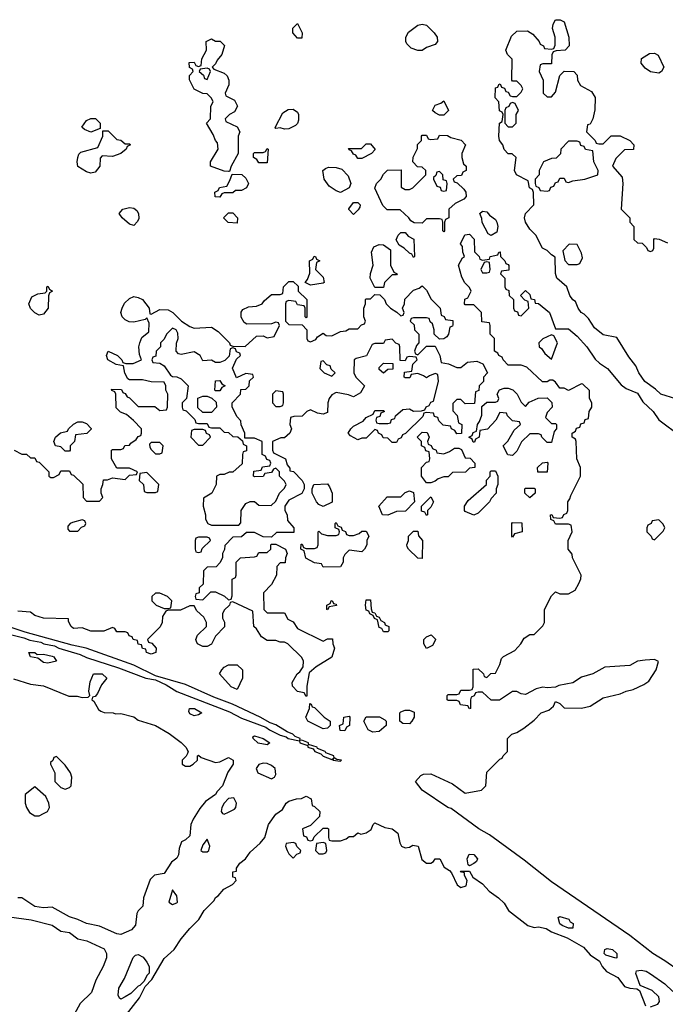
# Model space of a CAD drawing. Header units: inches. Extents: x 2769379 to 2883802, y 684208 to 828654.
# Tile 276 of 298: x 2842939 to 2845939, y 804954 to 809531. Entities that reach past the tile are written whole.
import ezdxf

# ---------------------------------------------------------------- set-up
doc = ezdxf.new("R2010")
doc.units = ezdxf.units.IN
doc.header["$MEASUREMENT"] = 0
doc.layers.add('C8840', color=7, linetype='Continuous')

msp = doc.modelspace()

# ---------------------------------------------------------------- linework, layer by layer
at = {"layer": 'C8840', "color": 2}
for points, elevation in [([(2844230, 809446), (2844208, 809470), (2844208.4, 809491.6), (2844230, 809514), (2844252, 809470), (2844250, 809446)], 2), ([(2844790, 809388), (2844759, 809399), (2844739, 809419), (2844734, 809430), (2844734, 809450), (2844746, 809474), (2844790, 809506), (2844810, 809511.3), (2844830, 809506), (2844866, 809470), (2844878.8, 809450), (2844881, 809430), (2844870, 809415.3), (2844830, 809402), (2844810, 809388)], 2), ([(2843910, 808826), (2843890, 808828), (2843826, 808850), (2843826, 808870), (2843862, 808930), (2843859, 808959), (2843849.1, 808969.1), (2843838, 808998), (2843808, 809050), (2843826, 809070), (2843828, 809130), (2843838, 809150), (2843830, 809166), (2843810, 809186), (2843790, 809188), (2843750, 809208), (2843728.4, 809251.6), (2843728.4, 809271.6), (2843746, 809290), (2843742, 809302), (2843728.4, 809308.4), (2843727.3, 809332.7), (2843750, 809334), (2843758, 809318), (2843770, 809314), (2843782, 809318), (2843786, 809350), (2843808, 809390), (2843806, 809430), (2843830, 809442), (2843850, 809432), (2843871.6, 809431.6), (2843891.3, 809411.3), (2843878, 809370), (2843856.9, 809343.1), (2843850, 809326), (2843834, 809310), (2843842, 809302), (2843890, 809282.8), (2843902.8, 809270), (2843911, 809250), (2843911.3, 809228.7), (2843894, 809190), (2843898, 809178), (2843936.9, 809156.9), (2843952, 809130), (2843936.9, 809103.1), (2843914, 809090), (2843894, 809070), (2843898, 809058), (2843950, 809034), (2843962, 809010), (2843954, 808990), (2843954, 808910), (2843922, 808850), (2843914, 808826)], 2), ([(2845910, 809282), (2845870, 809289), (2845846.3, 809306.3), (2845828, 809330), (2845829.2, 809350.8), (2845866, 809374), (2845890, 809376), (2845906.4, 809366.4), (2845932, 809310), (2845922, 809290)], 2), ([(2843810, 809306), (2843778, 809302), (2843774, 809290), (2843792.7, 809272.7), (2843798, 809258), (2843810, 809254), (2843826, 809290), (2843822, 809302)], 2), ([(2844890, 809088), (2844870, 809098), (2844858, 809110), (2844870, 809134), (2844896.4, 809143.6), (2844910, 809154), (2844932, 809110), (2844910, 809088)], 2), ([(2845230, 809146), (2845218, 809142), (2845212.7, 809127.3), (2845198, 809122), (2845194, 809110), (2845194, 809050), (2845210, 809034), (2845230, 809034), (2845246, 809050), (2845246, 809090), (2845258, 809110), (2845242, 809142)], 2), ([(2844170, 809022), (2844150, 809028), (2844130, 809026), (2844126, 809030), (2844161.5, 809098.5), (2844186.3, 809113.7), (2844210, 809116), (2844230, 809102), (2844234.8, 809090), (2844235.3, 809064.7), (2844231, 809049), (2844221, 809039), (2844190, 809024)], 2), ([(2843270, 809008.7), (2843240.2, 809020.2), (2843228.4, 809031.6), (2843250, 809062), (2843270, 809072), (2843291.6, 809071.6), (2843314, 809050), (2843314, 809026)], 2), ([(2843430, 808954), (2843450, 808954), (2843454, 808950), (2843438, 808942), (2843434, 808930), (2843410, 808908.7), (2843370, 808895.3), (2843322, 808898), (2843312.7, 808887.3), (2843311.3, 808850), (2843290, 808822), (2843270, 808817.2), (2843250, 808823.7), (2843210, 808849.3), (2843206, 808870), (2843209.3, 808890.7), (2843214, 808906), (2843224, 808916), (2843302, 808938), (2843326, 808990), (2843326, 809014), (2843350, 809014), (2843390, 808974), (2843410, 808972)], 2), ([(2844910, 808546), (2844906, 808550), (2844906, 808590), (2844902, 808602), (2844890, 808606), (2844830, 808606), (2844810, 808586), (2844772.7, 808587.3), (2844756.4, 808596.4), (2844748, 808610), (2844707.3, 808647.3), (2844647.3, 808647.3), (2844627.3, 808667.3), (2844588.9, 808748.9), (2844598, 808770), (2844618, 808790), (2844630, 808814), (2844648.4, 808831.6), (2844712.7, 808832.7), (2844712.7, 808752.7), (2844730, 808742), (2844750, 808742), (2844766, 808750), (2844826, 808810), (2844826, 808830), (2844810, 808846), (2844787.3, 808847.3), (2844766, 808870), (2844768.4, 808891.6), (2844787.3, 808932.7), (2844788.4, 808951.6), (2844806, 808970), (2844806, 808990), (2844810, 808994), (2844830, 808994), (2844838, 808978), (2844850, 808974), (2844882, 808978), (2844890, 808994), (2844927.3, 808992.7), (2844943.6, 808983.6), (2844990.9, 808970.9), (2845011.3, 808950), (2844994, 808910), (2844994, 808890), (2845002, 808862), (2845014, 808850), (2845014, 808830), (2844998, 808822), (2844992.7, 808807.3), (2844970, 808806), (2844954, 808790), (2844958, 808778), (2844972.7, 808772.7), (2845003.6, 808743.6), (2845012, 808730), (2845014, 808710), (2845003.6, 808696.4), (2844963.6, 808676.4), (2844934, 808650), (2844934, 808610), (2844918, 808602), (2844914, 808590), (2844914, 808550)], 2), ([(2845530, 808966), (2845490, 808966), (2845454, 808930), (2845452.7, 808907.3), (2845432.7, 808887.3), (2845410, 808886), (2845374, 808870), (2845354, 808830), (2845354, 808810), (2845334, 808790), (2845334, 808770), (2845338, 808758), (2845352, 808752), (2845358, 808738), (2845390, 808734), (2845402, 808738), (2845407.3, 808752.7), (2845422, 808758), (2845430, 808774), (2845442, 808778), (2845450, 808794), (2845470, 808794), (2845478, 808778), (2845490, 808774), (2845510, 808782), (2845566, 808790), (2845626, 808810), (2845628, 808830), (2845608, 808870), (2845602, 808922), (2845568.4, 808928.4), (2845562, 808942), (2845547.3, 808947.3), (2845542, 808962)], 2), ([(2844050, 808866), (2844042, 808882), (2844026, 808890), (2844026, 808910), (2844030, 808914), (2844070, 808914), (2844082, 808918), (2844090, 808932), (2844094, 808930), (2844090, 808866)], 2), ([(2844510, 808886), (2844502, 808902), (2844490, 808906), (2844482, 808922), (2844470, 808926), (2844467.3, 808932.7), (2844527.3, 808932.7), (2844550, 808954), (2844570, 808954), (2844591.6, 808928.4), (2844574, 808910), (2844530, 808886)], 2), ([(2844430, 808728), (2844410, 808735.3), (2844377.2, 808757.2), (2844354, 808790), (2844348.7, 808830), (2844360.2, 808839.8), (2844374.6, 808845.4), (2844410, 808844.7), (2844436, 808836), (2844465.4, 808805.4), (2844478, 808770), (2844471, 808749)], 2), ([(2844890, 808826), (2844878, 808822), (2844872.7, 808807.3), (2844862, 808798), (2844862, 808790), (2844878, 808758), (2844892.7, 808752.7), (2844898, 808738), (2844910, 808734), (2844922, 808738), (2844926, 808770), (2844922, 808782), (2844907.3, 808787.3), (2844906, 808810)], 2), ([(2843870, 808706), (2843847.3, 808707.3), (2843846, 808730), (2843862, 808738), (2843868.4, 808751.6), (2843902, 808758), (2843916.4, 808783.6), (2843926, 808814), (2843971.6, 808811.6), (2843990, 808794), (2844002, 808770), (2843994, 808750), (2843970, 808738), (2843942, 808738), (2843930, 808726), (2843890, 808726), (2843878, 808722)], 2), ([(2844490, 808626), (2844468.4, 808648.4), (2844468.4, 808651.6), (2844490, 808682), (2844510, 808682), (2844522, 808670), (2844519.6, 808660.4), (2844512.7, 808647.3)], 2), ([(2843470, 808575.3), (2843450, 808581.2), (2843415.3, 808610), (2843402, 808630), (2843418, 808650), (2843450, 808658.8), (2843470, 808656), (2843484, 808644), (2843490.8, 808630), (2843493.4, 808606.6), (2843487.1, 808592.9)], 2), ([(2845130, 808528), (2845116.4, 808536.4), (2845088.4, 808588.4), (2845087.3, 808607.3), (2845078, 808630), (2845090, 808642), (2845110, 808638), (2845122, 808622), (2845150, 808602), (2845156, 808590), (2845161, 808570), (2845156, 808544)], 2), ([(2843950, 808586), (2843908.4, 808588.4), (2843886, 808610), (2843910, 808634), (2843930, 808634), (2843952, 808610)], 2), ([(2844770, 808426), (2844762, 808442), (2844750, 808446), (2844726, 808470), (2844703.1, 808483.1), (2844688.4, 808508.4), (2844698, 808530), (2844710, 808542), (2844730, 808542), (2844744.7, 808524.7), (2844771.3, 808511.3), (2844774, 808430)], 2), ([(2844590, 808286), (2844568.7, 808330), (2844568.9, 808351.1), (2844582, 808390), (2844574, 808450), (2844585.2, 808474.8), (2844610, 808486), (2844630, 808484.7), (2844662, 808462), (2844662, 808390), (2844678, 808358), (2844694, 808350), (2844690, 808346), (2844670, 808346), (2844634, 808310), (2844630, 808286)], 2), ([(2845492.7, 808487.3), (2845463.6, 808456.4), (2845472.7, 808412.7), (2845490, 808394), (2845530, 808394), (2845542, 808398), (2845555.3, 808424.7), (2845550, 808446), (2845530, 808486)], 2), ([(2844290, 808298), (2844266, 808310), (2844276.4, 808323.6), (2844287.3, 808352.7), (2844286, 808410), (2844302, 808418), (2844308.4, 808431.6), (2844314, 808430), (2844318, 808418), (2844334, 808410), (2844318, 808402), (2844314, 808370), (2844350, 808334), (2844354, 808310), (2844350, 808306)], 2), ([(2845110, 808406), (2845098, 808402), (2845082, 808370), (2845090, 808354), (2845110, 808354), (2845122, 808358), (2845126, 808370), (2845122, 808402)], 2), ([(2843030, 808158), (2843010, 808168), (2842989.2, 808189.2), (2842982, 808210), (2842996.4, 808243.6), (2843023.1, 808256.9), (2843058, 808262), (2843066, 808270), (2843066, 808290), (2843070, 808292), (2843078, 808278), (2843092, 808270), (2843078, 808262), (2843072.7, 808247.3), (2843071.3, 808190), (2843050, 808162)], 2), ([(2843650, 808098), (2843622, 808070), (2843610, 808046), (2843594, 808030), (2843594, 808010), (2843574, 807990), (2843572.7, 807967.3), (2843558, 807962), (2843554, 807950), (2843558, 807938), (2843590, 807934), (2843610, 807922), (2843639.6, 807879.6), (2843650, 807872), (2843670, 807871.3), (2843690, 807862), (2843722, 807830), (2843714, 807770), (2843694, 807750), (2843694, 807730), (2843698, 807718), (2843712.7, 807712.7), (2843752.7, 807672.7), (2843758, 807658), (2843770, 807654), (2843810, 807654), (2843818, 807638), (2843830, 807634), (2843870, 807634), (2843890, 807614), (2843910, 807612), (2843930, 807594), (2843952.7, 807592.7), (2843974, 807574), (2843978, 807558), (2843994, 807550), (2843992.7, 807527.3), (2843978, 807522), (2843974, 807510), (2843972.7, 807467.3), (2843930, 807428), (2843912.7, 807427.3), (2843890, 807418), (2843870, 807418), (2843854, 807410), (2843852, 807370), (2843832, 807330), (2843792.7, 807307.3), (2843792, 807270), (2843802, 807230), (2843802, 807210), (2843814, 807190), (2843830, 807182), (2843950, 807182), (2843958, 807182), (2843967.3, 807192.7), (2843969, 807250), (2843990, 807282), (2844010, 807292), (2844030, 807292), (2844050, 807274), (2844107.3, 807272.7), (2844130, 807294), (2844146, 807330), (2844170, 807354), (2844178, 807370), (2844170, 807386), (2844146, 807410), (2844146, 807430), (2844130, 807446), (2844118, 807442), (2844110, 807426), (2844078, 807422), (2844070, 807408), (2844030, 807406), (2844026, 807410), (2844027.3, 807432.7), (2844062, 807438), (2844067.3, 807452.7), (2844102, 807458), (2844106, 807470), (2844102, 807482), (2844087.3, 807487.3), (2844082, 807502), (2844066, 807510), (2844066, 807570), (2844030, 807586), (2843986, 807586), (2843986, 807610), (2843968.4, 807648.4), (2843967.3, 807667.3), (2843950, 807686), (2843926, 807730), (2843926, 807750), (2843966, 807790), (2843967.3, 807812.7), (2843990, 807814), (2844006, 807830), (2844007.3, 807852.7), (2844026, 807870), (2844022, 807882), (2843990, 807886), (2843947.3, 807867.3), (2843928, 807912), (2843947.3, 807952.7), (2843966, 807970), (2843962, 807982), (2843947.3, 807987.3), (2843942, 808002), (2843930, 808006), (2843918, 808002), (2843912.7, 807967.3), (2843892.7, 807947.3), (2843870, 807938), (2843850, 807938), (2843830, 807948), (2843790, 807946), (2843778, 807970), (2843750, 807988), (2843690, 807975.3), (2843678, 807978), (2843666, 807990), (2843667.3, 808027.3), (2843675.3, 808050), (2843674.6, 808074.6), (2843666, 808090)], 2), ([(2845410, 808066), (2845370, 808048), (2845352, 808030), (2845354, 808010), (2845363.6, 808003.6), (2845379.6, 807979.6), (2845410, 807954), (2845438, 808030), (2845422, 808062)], 2), ([(2844350, 807946), (2844338, 807942), (2844334, 807910), (2844354, 807890), (2844390, 807874), (2844406, 807890), (2844387.3, 807907.3), (2844382, 807922), (2844367.3, 807927.3)], 2), ([(2844630, 807888), (2844610, 807906), (2844610, 807914), (2844630, 807934), (2844672.7, 807932.7), (2844672.7, 807907.3), (2844650, 807906)], 2), ([(2843850, 807806), (2843846, 807810), (2843850, 807852), (2843870, 807854), (2843878, 807838), (2843894, 807830), (2843878, 807822), (2843870, 807806)], 2), ([(2845290, 807734), (2845307.3, 807752.7), (2845348.4, 807771.6), (2845390, 807774), (2845411.6, 807751.6), (2845414, 807730), (2845390, 807706), (2845382, 807682), (2845410, 807654), (2845430, 807654), (2845434, 807650), (2845434, 807630), (2845423.6, 807616.4), (2845410, 807566), (2845390, 807566), (2845366, 807590), (2845362, 807602), (2845350, 807606), (2845310, 807606), (2845271.6, 807568.4), (2845250, 807526), (2845230, 807506), (2845208, 807508), (2845186, 807550), (2845208.4, 807571.6), (2845236.4, 807623.6), (2845266, 807650), (2845262, 807662), (2845230, 807666), (2845206, 807690), (2845202, 807702), (2845170, 807706), (2845152, 807670), (2845112.7, 807627.3), (2845078, 807622), (2845074, 807590), (2845058, 807582), (2845052.7, 807567.3), (2845047.3, 807567.3), (2845042, 807582), (2845026, 807590), (2845042, 807598), (2845047.3, 807612.7), (2845062, 807618), (2845066, 807650), (2845076.4, 807663.6), (2845087.3, 807692.7), (2845087.3, 807732.7), (2845110, 807754), (2845150, 807754), (2845162, 807758), (2845166, 807770), (2845158, 807790), (2845168.9, 807811.1), (2845190, 807818), (2845210, 807818), (2845231.1, 807811.1), (2845251.1, 807791.1), (2845270, 807754)], 2), ([(2843790, 807706), (2843767.3, 807727.3), (2843767.3, 807772.7), (2843790, 807782), (2843810, 807782), (2843832.7, 807772.7), (2843852.7, 807752.7), (2843854, 807730), (2843830, 807706)], 2), ([(2844130, 807806), (2844114, 807790), (2844114, 807750), (2844130, 807734), (2844150, 807734), (2844162, 807738), (2844166, 807750), (2844166, 807790), (2844162, 807802)], 2), ([(2843150, 807526), (2843130, 807546), (2843106, 807550), (2843098, 807570), (2843106, 807590), (2843128.4, 807611.6), (2843162, 807618), (2843166, 807630), (2843188.9, 807651.1), (2843210, 807662), (2843230, 807662), (2843250, 807654), (2843271.6, 807631.6), (2843271.6, 807628.4), (2843251.6, 807608.4), (2843198, 807602), (2843194, 807570), (2843174, 807550), (2843174, 807530), (2843170, 807526)], 2), ([(2843790, 807626), (2843750, 807626), (2843738, 807622), (2843734, 807590), (2843770, 807554), (2843790, 807554), (2843826, 807590), (2843822, 807602), (2843808, 807608), (2843802, 807622)], 2), ([(2844910, 807514), (2844936.4, 807523.6), (2844960.4, 807539.6), (2844979.6, 807539.6), (2844992.7, 807532.7), (2845010, 807494), (2845032.7, 807492.7), (2845054, 807470), (2845054, 807450), (2845030, 807446), (2845011.6, 807428.4), (2844950, 807426), (2844930, 807406), (2844910, 807406), (2844883.6, 807396.4), (2844870, 807386), (2844850, 807378), (2844830, 807378), (2844806, 807410), (2844806, 807450), (2844830, 807474), (2844842, 807478), (2844846, 807490), (2844842, 807522), (2844827.3, 807527.3), (2844822, 807542), (2844806, 807550), (2844806, 807570), (2844786, 807590), (2844810, 807614), (2844832.7, 807612.7), (2844842, 807590), (2844834, 807570), (2844838, 807558), (2844852, 807552), (2844858, 807538), (2844874, 807530), (2844878, 807518)], 2), ([(2843590, 807566), (2843550, 807566), (2843542, 807558), (2843543.6, 807543.6), (2843550, 807534), (2843570, 807514), (2843590, 807514), (2843602, 807518), (2843606, 807550)], 2), ([(2845347.3, 807427.3), (2845346, 807450), (2845368.4, 807471.6), (2845390, 807474), (2845394, 807470), (2845390, 807428)], 2), ([(2843530, 807426), (2843498, 807422), (2843494, 807390), (2843514, 807370), (2843518, 807338), (2843530, 807334), (2843570, 807334), (2843582, 807338), (2843586, 807370)], 2), ([(2845050, 807228), (2845010, 807246), (2845006, 807250), (2845006, 807270), (2845023.1, 807296.9), (2845108, 807370), (2845108.4, 807391.6), (2845126, 807410), (2845126, 807430), (2845130, 807434), (2845150, 807434), (2845162, 807410), (2845162, 807370), (2845154, 807350), (2845154, 807330), (2845130, 807306), (2845122, 807290), (2845070, 807238)], 2), ([(2844350, 807268), (2844330, 807278), (2844318, 807290), (2844298, 807330), (2844298, 807350), (2844306, 807370), (2844370, 807374), (2844379.6, 807359.6), (2844392, 807330), (2844391.6, 807288.4)], 2), ([(2844650, 807228), (2844626, 807230), (2844608, 807270), (2844647.3, 807312.7), (2844710, 807314), (2844730, 807334), (2844750, 807342), (2844770, 807334), (2844774, 807290), (2844732.7, 807247.3), (2844690, 807246)], 2), ([(2844830, 807226), (2844822, 807242), (2844807.3, 807247.3), (2844806, 807270), (2844850, 807314), (2844862, 807290), (2844850, 807266), (2844834, 807250), (2844834, 807230)], 2), ([(2845310, 807308), (2845286, 807330), (2845286, 807350), (2845290, 807354), (2845330, 807354), (2845334, 807350), (2845334, 807330)], 2), ([(2843230, 807206), (2843185.4, 807194.6), (2843174, 807190), (2843163.6, 807176.4), (2843163.6, 807163.6), (2843170, 807154), (2843210, 807154), (2843227.3, 807172.7), (2843242, 807178), (2843246, 807190), (2843242, 807202)], 2), ([(2844470, 807134), (2844490, 807134), (2844516.4, 807143.6), (2844530, 807154), (2844550, 807154), (2844562, 807130), (2844552, 807110), (2844552, 807090), (2844542, 807070), (2844530, 807058), (2844470, 807066), (2844450, 807046), (2844442, 807030), (2844442, 807010), (2844430, 806988), (2844350, 806986), (2844342, 807002), (2844310, 807006), (2844268.7, 807028.7), (2844262, 807062), (2844246, 807070), (2844247.3, 807092.7), (2844252.7, 807092.7), (2844258, 807078), (2844270, 807074), (2844310, 807074), (2844322, 807078), (2844326, 807090), (2844326, 807150), (2844330, 807154), (2844342, 807142), (2844370, 807134), (2844410, 807134), (2844422, 807138), (2844426, 807150), (2844422, 807162), (2844406, 807170), (2844406, 807190), (2844410, 807194), (2844418, 807178), (2844432.7, 807172.7), (2844438, 807158), (2844452.7, 807152.7), (2844458, 807138)], 2), ([(2845230, 807126), (2845226, 807130), (2845226, 807190), (2845230, 807194), (2845272.7, 807192.7), (2845274, 807150), (2845238, 807142)], 2), ([(2845910, 807206), (2845878, 807202), (2845874, 807190), (2845858, 807182), (2845854, 807170), (2845854, 807150), (2845874, 807130), (2845878, 807118), (2845890, 807114), (2845930, 807154), (2845938, 807170), (2845930, 807186)], 2), ([(2843810, 807126), (2843770, 807126), (2843758, 807122), (2843754, 807110), (2843754, 807070), (2843758, 807058), (2843770, 807054), (2843782, 807058), (2843787.3, 807072.7), (2843826, 807110), (2843822, 807122)], 2), ([(2844810, 807026), (2844790, 807028), (2844746, 807070), (2844740.4, 807080.4), (2844738, 807090), (2844746, 807110), (2844746, 807130), (2844770, 807154), (2844790, 807154), (2844792.7, 807132.7), (2844811.1, 807111.1)], 2), ([(2843590, 806866), (2843570, 806866), (2843554, 806850), (2843554, 806830), (2843574, 806810), (2843610, 806794), (2843630, 806794), (2843642, 806798), (2843646, 806830), (2843626, 806850)], 2), ([(2844370, 806788), (2844366, 806790), (2844366, 806810), (2844382, 806818), (2844386, 806830), (2844391.6, 806831.6), (2844398, 806818), (2844410, 806814), (2844411.6, 806808.4), (2844378, 806802)], 2), ([(2844630, 806686), (2844622, 806702), (2844610, 806706), (2844602, 806742), (2844588, 806748), (2844582, 806762), (2844566, 806770), (2844562, 806782), (2844550, 806786), (2844546, 806810), (2844550, 806834), (2844570, 806834), (2844572.7, 806792.7), (2844578, 806778), (2844590, 806774), (2844598, 806758), (2844610, 806754), (2844618, 806738), (2844634, 806730), (2844638, 806718), (2844654, 806710), (2844654, 806690), (2844650, 806686)], 2), ([(2844830, 806608.7), (2844818, 806630), (2844818, 806650), (2844830, 806662), (2844851.6, 806671.6), (2844871.6, 806651.6), (2844871.6, 806648.4), (2844856.9, 806623.1)], 2), ([(2843020.7, 806580.7), (2843050, 806581.6), (2843090, 806572.9), (2843097.3, 806570), (2843110, 806549.5), (2843070, 806539.6), (2843050, 806543.6), (2843023.7, 806563.7), (2842989.2, 806570), (2842982, 806590), (2843009.7, 806590.3)], 2), ([(2843950, 806418), (2843922, 806430), (2843868, 806490), (2843878, 806510), (2843890, 806522), (2843910, 806532), (2843950, 806532), (2843974, 806510), (2843974, 806470)], 2), ([(2844350, 806235.3), (2844278, 806270), (2844269, 806290), (2844286, 806330), (2844287.3, 806352.7), (2844294, 806350), (2844298, 806338), (2844310, 806334), (2844354, 806290), (2844382, 806270), (2844382, 806250), (2844370, 806238)], 2), ([(2843750, 806296), (2843730, 806305.2), (2843724.7, 806315.3), (2843728, 806330), (2843751, 806330), (2843786, 806310), (2843770, 806299.3)], 2), ([(2844750, 806258), (2844720.4, 806260.4), (2844706, 806270), (2844706, 806310), (2844710, 806314), (2844730, 806322), (2844750, 806322), (2844772.7, 806312.7), (2844772, 806290), (2844762, 806270)], 2), ([(2844450, 806226), (2844428, 806228), (2844426, 806250), (2844442, 806258), (2844446, 806290), (2844470, 806294), (2844474, 806290), (2844472, 806250), (2844458, 806242)], 2), ([(2844580.2, 806220.2), (2844558, 806230), (2844538, 806270), (2844548.9, 806291.1), (2844610.9, 806290.9), (2844636.9, 806276.9), (2844642, 806270), (2844642, 806250), (2844610, 806222)], 2), ([(2844090, 806161.2), (2844047.7, 806167.7), (2844024, 806190), (2844022, 806198), (2844030, 806202), (2844071, 806190), (2844101, 806170)], 2), ([(2843110, 806106), (2843098, 806102), (2843092.7, 806087.3), (2843082, 806078), (2843082, 806070), (2843102, 806030), (2843102, 805990), (2843130, 805962), (2843150, 805954), (2843170, 805962), (2843178, 805970), (2843182, 806010), (2843175.3, 806030), (2843150, 806066)], 2), ([(2844070, 806075.1), (2844050, 806069.2), (2844038, 806050), (2844046, 806030), (2844110, 806002), (2844124, 806010), (2844130, 806022), (2844126.6, 806050), (2844110, 806064.5), (2844090, 806073.3)], 6), ([(2843010, 805966), (2842964.7, 805930), (2842964.7, 805890), (2842971, 805870), (2842985.4, 805845.4), (2843010, 805831.3), (2843030, 805831.3), (2843050, 805842), (2843068.7, 805851.3), (2843078, 805870), (2843075.3, 805890), (2843060.2, 805920.2)], 2), ([(2843934.7, 805914.7), (2843910, 805911.2), (2843888.8, 805890), (2843879.3, 805870), (2843876, 805850), (2843881.4, 805841.4), (2843890, 805838.8), (2843910, 805848.4), (2843938, 805862), (2843944.5, 805870), (2843947.3, 805890)], 6), ([(2843810, 805722), (2843790, 805695.3), (2843781, 805670), (2843790, 805662.8), (2843810, 805664), (2843819, 805670), (2843822.7, 805690)], 6), ([(2844210, 805706), (2844178, 805702), (2844174, 805690), (2844182, 805670), (2844190, 805654), (2844210, 805634), (2844227.3, 805652.7), (2844242, 805658), (2844246, 805670), (2844227.3, 805687.3), (2844222, 805702)], 2), ([(2844350, 805706), (2844318, 805702), (2844314, 805670), (2844330, 805654), (2844350, 805654), (2844362, 805658), (2844366, 805670), (2844362, 805702)], 2), ([(2845030, 805598), (2845023.1, 805603.1), (2845019.3, 805630), (2845027.9, 805652.1), (2845050, 805650.3), (2845066.8, 805630), (2845062, 805618), (2845050, 805608.7)], 2), ([(2843650, 805486), (2843632, 805430), (2843650, 805418), (2843670, 805426.8), (2843673.2, 805430), (2843670, 805458)], 6), ([(2845488.9, 805308.9), (2845460.2, 805320.2), (2845449, 805329), (2845442, 805358), (2845450, 805362), (2845490.7, 805350), (2845497.3, 805337.3), (2845510.8, 805330), (2845510, 805309)], 2), ([(2845710, 805169), (2845662.7, 805182.7), (2845655.3, 805190), (2845658, 805210), (2845670, 805214), (2845694, 805210), (2845714.8, 805190), (2845714, 805170)], 2), ([(2843410, 804979), (2843402.7, 804982.7), (2843397.2, 804997.2), (2843400.5, 805030), (2843426.3, 805073.7), (2843467.3, 805172.7), (2843477.6, 805182.4), (2843490, 805185.3), (2843513.5, 805173.5), (2843530.3, 805150), (2843541.1, 805130), (2843540.7, 805099.3), (2843530, 805088.7), (2843518, 805062), (2843498, 805042), (2843490, 805039.5), (2843455.8, 805004.2), (2843430, 804989.3)], 2)]:
    msp.add_lwpolyline(points, close=True, dxfattribs=dict(at, elevation=elevation))
for points, elevation in [([(2845989.2, 807769.2), (2845919, 807790), (2845894.5, 807814.5), (2845844, 807850), (2845817.2, 807890), (2845802.7, 807922.7), (2845770, 807964), (2845713.6, 808053.6), (2845650, 808066), (2845610, 808099), (2845582.7, 808142.7), (2845563.2, 808163.2), (2845549.2, 808170), (2845535.3, 808190), (2845522, 808222), (2845510, 808228.7), (2845495.3, 808250), (2845482, 808290), (2845435.3, 808330), (2845429.2, 808350.8), (2845428, 808428), (2845410, 808438), (2845390, 808458), (2845368.9, 808468.9), (2845338, 808530), (2845310, 808558), (2845289.2, 808590), (2845285.2, 808610), (2845289.2, 808630), (2845328, 808670), (2845327.3, 808727.3), (2845322, 808742), (2845308, 808750), (2845302, 808782), (2845248, 808810), (2845238, 808830), (2845246, 808890), (2845227.3, 808907.3), (2845210, 808908), (2845190, 808928), (2845184, 808950), (2845169.3, 808970), (2845165.2, 808990), (2845168.9, 809051.1), (2845182, 809058), (2845186, 809090), (2845182, 809102), (2845168.4, 809108.4), (2845166, 809150), (2845148.4, 809168.4), (2845150, 809214), (2845162, 809218), (2845166, 809230), (2845172.7, 809232.7), (2845178, 809218), (2845192.7, 809212.7), (2845198, 809198), (2845210, 809194), (2845218, 809178), (2845230, 809174), (2845250, 809174), (2845270, 809194), (2845278, 809210), (2845270, 809226), (2845250, 809246), (2845230, 809246), (2845226, 809250), (2845227.3, 809347.3), (2845206, 809370), (2845198, 809390), (2845225.2, 809454.8), (2845250, 809478), (2845298.8, 809478.8), (2845323.6, 809463.6), (2845354, 809430), (2845358, 809418), (2845374, 809410), (2845378, 809398), (2845410, 809394), (2845422, 809398), (2845427.3, 809412.7), (2845428, 809450), (2845415.3, 809490), (2845418, 809510), (2845430, 809531.3), (2845451.1, 809531.1), (2845470, 809522), (2845491, 809450), (2845492, 809410), (2845474, 809390), (2845432.7, 809387.3), (2845418, 809382), (2845412.7, 809367.3), (2845410, 809326), (2845370, 809326), (2845358, 809322), (2845354, 809290), (2845372, 809250), (2845372, 809190), (2845390, 809172), (2845410, 809172), (2845430, 809194), (2845448.7, 809271.3), (2845470, 809292), (2845514, 809290), (2845530, 809274), (2845532, 809250), (2845545.4, 809225.4), (2845596.9, 809196.9), (2845614, 809170), (2845611.6, 809111.6), (2845602, 809070), (2845590, 809046), (2845578, 809042), (2845574, 809010), (2845614, 808970), (2845618, 808958), (2845630, 808954), (2845650, 808954), (2845688.4, 808991.6), (2845730, 808992), (2845774, 808970), (2845794, 808950), (2845791.6, 808928.4), (2845750, 808926), (2845710, 808886), (2845694, 808850), (2845739.6, 808799.6), (2845742, 808770), (2845734, 808650), (2845774, 808610), (2845774, 808590), (2845794, 808570), (2845794, 808510), (2845810, 808494), (2845832.7, 808492.7), (2845852.7, 808472.7), (2845858, 808458), (2845870, 808454), (2845882, 808458), (2845886, 808470), (2845886, 808510), (2845890, 808514), (2845911.6, 808511.6), (2845950, 808494)], 2), ([(2846070, 805062.9), (2845937, 805157), (2845882, 805190), (2845774.9, 805274.9), (2845410, 805524.2), (2845284, 805624), (2845122.4, 805742.4), (2845073.2, 805770), (2844944.2, 805864.2), (2844929.3, 805870), (2844810, 805949.5), (2844778, 805990), (2844802.7, 806017.3), (2844815.5, 806024.5), (2844850, 806025.5), (2844950, 805979.3), (2845010, 805936), (2845086, 805950), (2845106, 805970), (2845110, 806034), (2845170, 806094), (2845182, 806098), (2845186, 806110), (2845206, 806130), (2845206, 806190), (2845226, 806210), (2845250, 806218), (2845282, 806238), (2845330, 806276), (2845362, 806310), (2845398, 806322), (2845409.5, 806330.5), (2845420.4, 806339.6), (2845430, 806362), (2845450, 806352), (2845470, 806332), (2845550, 806330.8), (2845590, 806341), (2845650, 806379.1), (2845730, 806397.3), (2845758, 806410), (2845790, 806417.3), (2845839.6, 806440.4), (2845862.9, 806457.1), (2845897.2, 806510), (2845908, 806548), (2845890, 806557.2), (2845846, 806554), (2845810, 806549), (2845774, 806530), (2845658, 806522), (2845602, 806490), (2845550, 806475.3), (2845510, 806449.4), (2845444, 806436), (2845430, 806428.7), (2845390, 806425.2), (2845370, 806429), (2845339.8, 806420.2), (2845290, 806395.3), (2845270, 806398), (2845250, 806408.7), (2845230, 806408.7), (2845169, 806369), (2845130, 806368.7), (2845090, 806406), (2845070, 806406), (2845058, 806402), (2845052, 806388), (2845038, 806382), (2845034, 806370), (2845034, 806330), (2845030, 806328.7), (2845022, 806342), (2844987.3, 806347.3), (2844982, 806362), (2844970, 806366), (2844930, 806366), (2844926, 806370), (2844926, 806390), (2844930, 806394), (2844970, 806394), (2844982, 806398), (2844990, 806414), (2845030, 806414), (2845042, 806418), (2845046, 806430), (2845047.3, 806512.7), (2845070, 806514), (2845094, 806490), (2845098, 806478), (2845110, 806474), (2845128.4, 806491.6), (2845150, 806494), (2845170, 806534), (2845178, 806562), (2845188, 806572), (2845240.4, 806599.6), (2845268, 806630), (2845283.1, 806656.9), (2845310, 806674), (2845330, 806674), (2845370, 806714), (2845378, 806730), (2845378, 806790), (2845410, 806854), (2845430, 806872), (2845450, 806862), (2845490, 806862), (2845520.4, 806879.6), (2845538, 806910), (2845547.3, 806932.7), (2845548, 806950), (2845508, 807030), (2845507.3, 807047.3), (2845488, 807070), (2845488, 807110), (2845506, 807150), (2845502, 807182), (2845490, 807186), (2845430, 807186), (2845422, 807202), (2845407.3, 807207.3), (2845406, 807230), (2845411.6, 807231.6), (2845418, 807218), (2845450, 807214), (2845462, 807218), (2845468, 807232), (2845482, 807238), (2845486, 807250), (2845486, 807290), (2845496.4, 807303.6), (2845500.4, 807319.6), (2845546, 807410), (2845546, 807450), (2845528, 807490), (2845526, 807570), (2845522, 807582), (2845506, 807590), (2845506, 807610), (2845522, 807618), (2845527.3, 807632.7), (2845542, 807638), (2845547.3, 807652.7), (2845562, 807658), (2845567.3, 807672.7), (2845582, 807678), (2845586, 807710), (2845598, 807730), (2845598, 807750), (2845588, 807770), (2845587.3, 807807.3), (2845556.4, 807836.4), (2845550, 807838), (2845490, 807808), (2845470, 807818), (2845450, 807818), (2845430, 807846), (2845416.4, 807856.4), (2845403.6, 807856.4), (2845390, 807848), (2845368.4, 807848.4), (2845296.4, 807916.4), (2845270, 807926), (2845210, 807926), (2845186, 807950), (2845182, 807962), (2845166, 807970), (2845162, 807982), (2845146, 807990), (2845146, 808050), (2845126, 808070), (2845126, 808110), (2845122, 808122), (2845087.3, 808127.3), (2845086, 808170), (2845050, 808206), (2845010, 808206), (2845006, 808210), (2845007.3, 808232.7), (2845022, 808238), (2845038, 808270), (2845030, 808286), (2845008, 808308), (2844994.6, 808334.6), (2844978, 808390), (2844996.4, 808423.6), (2845006, 808430), (2844998, 808450), (2844996.4, 808476.4), (2844988, 808490), (2845008.4, 808531.6), (2845030, 808534), (2845051.6, 808511.6), (2845052.7, 808452.7), (2845074, 808430), (2845078, 808418), (2845090, 808414), (2845122, 808418), (2845126, 808430), (2845162, 808438), (2845166, 808450), (2845172.7, 808452.7), (2845174, 808430), (2845194, 808410), (2845198, 808398), (2845210, 808394), (2845212, 808388), (2845212.7, 808367.3), (2845178, 808362), (2845174, 808350), (2845194, 808330), (2845194, 808290), (2845198, 808278), (2845212.7, 808272.7), (2845214, 808250), (2845234, 808230), (2845234, 808190), (2845238, 808178), (2845252.7, 808172.7), (2845258, 808158), (2845270, 808154), (2845306, 808190), (2845302, 808222), (2845287.3, 808227.3), (2845266, 808250), (2845290, 808272), (2845310, 808254), (2845314, 808234), (2845332, 808230), (2845334, 808214), (2845350, 808212), (2845402, 808170), (2845430, 808094), (2845490, 808094.8), (2845530, 808061), (2845574.8, 808010), (2845613.4, 807953.4), (2845634, 807934), (2845671, 807910), (2845734.8, 807834.8), (2845757.3, 807817.3), (2845810, 807794.8), (2845834.6, 807754.6), (2845882.8, 807710), (2845910, 807671), (2846013.7, 807593.7)], 2), ([(2842914, 807530), (2842950, 807512), (2842971.6, 807511.6), (2842990, 807494), (2843010, 807494), (2843018, 807478), (2843030, 807474), (2843074, 807430), (2843074, 807410), (2843083.6, 807403.6), (2843096.4, 807403.6), (2843122, 807418), (2843130, 807434), (2843170, 807434), (2843178, 807418), (2843190, 807414), (2843232.7, 807372.7), (2843234, 807310), (2843250, 807294), (2843310, 807294), (2843326, 807310), (2843318, 807330), (2843318, 807350), (2843326, 807370), (2843328, 807392), (2843347.3, 807392.7), (2843370, 807402), (2843430, 807394), (2843450, 807414), (2843482, 807418), (2843486, 807430), (2843450, 807446), (2843390, 807446), (2843366, 807490), (2843366, 807530), (2843370, 807534), (2843410, 807534), (2843422, 807538), (2843427.3, 807552.7), (2843450, 807554), (2843456.4, 807563.6), (2843480.4, 807579.6), (2843490, 807594), (2843502, 807598), (2843506, 807610), (2843506, 807630), (2843468.4, 807668.4), (2843436.4, 807696.4), (2843407.3, 807707.3), (2843387.3, 807727.3), (2843386, 807790), (2843382, 807802), (2843367.3, 807807.3), (2843366, 807814), (2843412.7, 807812.7), (2843418, 807798), (2843430, 807794), (2843438, 807778), (2843450, 807774), (2843490, 807734), (2843567.3, 807732.7), (2843590, 807714), (2843622, 807718), (2843626, 807730), (2843628, 807790), (2843618, 807810), (2843618, 807830), (2843610, 807846), (2843550, 807848), (2843510, 807858), (2843450, 807858), (2843442, 807862), (2843428.4, 807888.4), (2843422, 807922), (2843388.4, 807928.4), (2843348.7, 807950), (2843342, 807970), (2843350, 807991), (2843394, 807970), (2843414, 807950), (2843418, 807938), (2843432.7, 807932.7), (2843467.3, 807932.7), (2843506, 807950), (2843495.3, 807975.3), (2843493.2, 808010), (2843497.2, 808030), (2843506.3, 808053.7), (2843539, 808081), (2843540.4, 808120.4), (2843530, 808146), (2843522, 808138), (2843470, 808125.2), (2843447.5, 808127.5), (2843430, 808136), (2843416, 808150), (2843409.3, 808170), (2843416, 808190), (2843427, 808213), (2843450, 808236), (2843470, 808244), (2843490, 808240.7), (2843510, 808230.6), (2843541, 808190), (2843543.6, 808163.6), (2843550, 808162), (2843590, 808184.7), (2843630, 808182), (2843650.9, 808170.9), (2843692, 808130), (2843730, 808104.7), (2843750, 808098), (2843830, 808102), (2843862, 808082), (2843914, 808030), (2843918, 808018), (2843930, 808014), (2843987.3, 808012.7), (2844040.4, 808059.6), (2844070, 808062), (2844090, 808052), (2844122, 808058), (2844146, 808110), (2844142, 808122), (2844130, 808126), (2844110, 808118), (2843995.3, 808115.3), (2843983.1, 808123.1), (2843968.9, 808148.9), (2843968.9, 808171.1), (2843976.4, 808183.6), (2844003.1, 808196.9), (2844040.4, 808199.6), (2844066, 808210), (2844075.3, 808224.7), (2844110, 808254), (2844150, 808254), (2844162, 808258), (2844166, 808290), (2844190, 808314), (2844210, 808314), (2844232.7, 808292.7), (2844234, 808270), (2844274, 808230), (2844274, 808150), (2844270, 808146), (2844266, 808150), (2844266, 808190), (2844262, 808202), (2844230, 808206), (2844222, 808222), (2844190, 808226), (2844178, 808222), (2844174, 808210), (2844174, 808130), (2844190, 808114), (2844252.7, 808112.7), (2844274, 808090), (2844274, 808050), (2844278, 808038), (2844290, 808034), (2844315.3, 808044.7), (2844323.1, 808056.9), (2844350, 808074), (2844363.6, 808063.6), (2844390, 808062), (2844430, 808082), (2844454.6, 808085.4), (2844470, 808094), (2844510, 808094), (2844527.3, 808112.7), (2844542, 808118), (2844546, 808130), (2844538, 808150), (2844538, 808190), (2844546, 808210), (2844546, 808230), (2844550, 808234), (2844570, 808234), (2844590, 808254), (2844612.7, 808252.7), (2844634, 808230), (2844642, 808210), (2844662, 808190), (2844692, 808172), (2844710, 808154), (2844722, 808158), (2844726, 808170), (2844718, 808190), (2844728, 808210), (2844728.4, 808231.6), (2844770, 808274), (2844796.4, 808283.6), (2844810, 808294), (2844830, 808274), (2844851.6, 808231.6), (2844894, 808190), (2844898, 808158), (2844912, 808152), (2844918, 808138), (2844952.7, 808132.7), (2844952.7, 808112.7), (2844950, 808106), (2844938, 808102), (2844932, 808070), (2844923.6, 808056.4), (2844910, 808048), (2844890, 808046), (2844866, 808070), (2844866, 808090), (2844858, 808118), (2844847.3, 808127.3), (2844842, 808142), (2844830, 808146), (2844770, 808146), (2844758, 808142), (2844754, 808130), (2844772.7, 808112.7), (2844774, 808090), (2844794, 808070), (2844794, 808030), (2844783.6, 808016.4), (2844774, 807990), (2844778, 807978), (2844790, 807974), (2844830, 808014), (2844870, 808014), (2844892, 807970), (2844898, 807938), (2844931.6, 807931.6), (2844970, 807914), (2844990, 807914), (2845020.4, 807939.6), (2845063.6, 807943.6), (2845091.1, 807931.1), (2845114, 807890), (2845094, 807870), (2845094, 807850), (2845074, 807830), (2845072.7, 807807.3), (2845058, 807802), (2845052.7, 807747.3), (2845010, 807746), (2844990, 807766), (2844970, 807766), (2844952.7, 807747.3), (2844952.7, 807712.7), (2844971.6, 807691.6), (2844978, 807658), (2844994, 807650), (2844992.7, 807607.3), (2844970, 807606), (2844962, 807622), (2844946, 807630), (2844942, 807642), (2844907.3, 807647.3), (2844887.3, 807667.3), (2844882, 807682), (2844867.3, 807687.3), (2844862, 807702), (2844830, 807706), (2844818, 807702), (2844812.7, 807687.3), (2844732.7, 807607.3), (2844718, 807602), (2844712.7, 807587.3), (2844698, 807582), (2844690, 807566), (2844670, 807566), (2844650, 807586), (2844628.4, 807588.4), (2844622, 807602), (2844606, 807610), (2844602, 807622), (2844590, 807626), (2844550, 807586), (2844530, 807586), (2844510, 807578), (2844476.4, 807596.4), (2844466, 807610), (2844478, 807630), (2844490, 807642), (2844535.3, 807664.7), (2844550, 807682), (2844582, 807698), (2844590, 807714), (2844630, 807714), (2844634, 807710), (2844618, 807702), (2844612.7, 807687.3), (2844598, 807682), (2844594, 807670), (2844598, 807658), (2844610, 807654), (2844650, 807654), (2844662, 807658), (2844667.3, 807672.7), (2844682, 807678), (2844686, 807690), (2844720.4, 807719.6), (2844750, 807722), (2844770, 807712), (2844807.3, 807712.7), (2844822, 807718), (2844828, 807732), (2844842, 807738), (2844850, 807754), (2844862, 807758), (2844886, 807850), (2844882, 807882), (2844870, 807886), (2844843.6, 807876.4), (2844830, 807866), (2844816.4, 807876.4), (2844790, 807886), (2844758, 807882), (2844752.7, 807867.3), (2844730, 807866), (2844726, 807870), (2844727.3, 807892.7), (2844762, 807898), (2844766, 807930), (2844786, 807950), (2844782, 807962), (2844750, 807966), (2844738, 807962), (2844730, 807946), (2844707.3, 807947.3), (2844706, 808010), (2844702, 808022), (2844687.3, 808027.3), (2844670, 808046), (2844638, 808042), (2844630, 808026), (2844590, 808026), (2844578, 808022), (2844551.1, 807968.9), (2844503.6, 807956.4), (2844494, 807950), (2844492, 807890), (2844502, 807870), (2844542, 807830), (2844523.6, 807796.4), (2844490, 807778), (2844467.3, 807787.3), (2844410, 807798), (2844390, 807788), (2844378, 807770), (2844372, 807750), (2844370, 807706), (2844350, 807698), (2844323.1, 807703.1), (2844290, 807718), (2844274, 807710), (2844251.6, 807688.4), (2844212.7, 807687.3), (2844198, 807682), (2844194, 807650), (2844202, 807630), (2844194, 807610), (2844170, 807588), (2844152.7, 807587.3), (2844114, 807570), (2844114, 807530), (2844118, 807518), (2844174, 807490), (2844182, 807462), (2844194, 807446), (2844194, 807434), (2844211.1, 807431.1), (2844252, 807390), (2844262, 807370), (2844262, 807350), (2844251.1, 807328.9), (2844190, 807298), (2844172, 807270), (2844172, 807250), (2844182, 807230), (2844183.6, 807203.6), (2844214, 807170), (2844212.7, 807147.3), (2844132.7, 807147.3), (2844110, 807126), (2844070, 807128), (2844030, 807148), (2843992.7, 807147.3), (2843970, 807128), (2843930, 807126), (2843892.7, 807087.3), (2843891.6, 807068.4), (2843882, 807050), (2843882, 807030), (2843870, 807006), (2843851.6, 806988.4), (2843810, 806986), (2843794, 806970), (2843792, 806908), (2843774, 806890), (2843772.7, 806867.3), (2843758, 806862), (2843754, 806850), (2843758, 806838), (2843790, 806834), (2843828, 806872), (2843850, 806872), (2843891.6, 806851.6), (2843910, 806834), (2843922, 806838), (2843927.3, 806852.7), (2843926, 806930), (2843942, 806938), (2843946, 806950), (2843946, 807010), (2843966, 807030), (2844030, 807034), (2844042, 807038), (2844050, 807054), (2844090, 807054), (2844106, 807070), (2844106, 807090), (2844110, 807094), (2844130, 807094), (2844174, 807070), (2844182, 807050), (2844174, 807030), (2844172.7, 807007.3), (2844150, 807006), (2844134, 806990), (2844132, 806950), (2844110, 806906), (2844072.7, 806867.3), (2844074, 806790), (2844090, 806774), (2844170, 806774), (2844185.4, 806745.4), (2844210, 806732), (2844230, 806702), (2844350, 806642), (2844370, 806654), (2844392.7, 806652.7), (2844394, 806630), (2844402, 806610), (2844390, 806568), (2844316.9, 806523.1), (2844284.7, 806495.3), (2844274, 806434), (2844274, 806390), (2844270, 806386), (2844262, 806402), (2844230, 806408), (2844207.3, 806432.7), (2844206, 806450), (2844228, 806490), (2844240.4, 806499.6), (2844256.4, 806523.6), (2844258, 806550), (2844250, 806566), (2844186, 806630), (2844170, 806638), (2844150, 806638), (2844130, 806646), (2844090, 806646), (2844063.1, 806663.1), (2844040.4, 806700.4), (2844028, 806710), (2844022, 806782), (2843930, 806826), (2843918, 806822), (2843914, 806810), (2843890, 806786), (2843882, 806770), (2843882, 806750), (2843891.1, 806731.1), (2843891.6, 806708.4), (2843850, 806666), (2843831.1, 806628.9), (2843810, 806618), (2843790, 806618), (2843766, 806630), (2843760.4, 806640.4), (2843758, 806650), (2843766, 806670), (2843808, 806710), (2843808, 806730), (2843794.6, 806754.6), (2843763.1, 806783.1), (2843750, 806806), (2843730, 806806), (2843687.3, 806787.3), (2843630, 806786), (2843618, 806782), (2843603.6, 806756.4), (2843602, 806730), (2843591.6, 806708.4), (2843534, 806650), (2843538, 806638), (2843552.7, 806632.7), (2843574, 806610), (2843572, 806590), (2843550, 806582), (2843528, 806590), (2843526, 806606), (2843510, 806608), (2843506, 806626), (2843490, 806628), (2843486, 806646), (2843466, 806650), (2843462, 806662), (2843448, 806668), (2843442, 806682), (2843430, 806686), (2843390, 806686), (2843382, 806702), (2843370, 806706), (2843330, 806688.7), (2843270, 806689.3), (2843230, 806704), (2843190, 806702), (2843178, 806710), (2843166, 806734), (2843166, 806746), (2843050, 806749), (2843010, 806762), (2842990, 806778), (2842930, 806782)], 2), ([(2842878.5, 806678.5), (2842958.7, 806658.7), (2842987.1, 806647.1), (2843037.6, 806637.6), (2843052, 806630), (2843100.9, 806620.9), (2843121, 806610), (2843220.7, 806580.7), (2843250, 806566.5), (2843398.7, 806518.7), (2843526, 806470), (2843570, 806463), (2843619.9, 806439.9), (2843670, 806408.8), (2843914.7, 806314.7), (2843970, 806285.2), (2844082.6, 806242.6), (2844100.7, 806230), (2844150, 806206), (2844177.6, 806197.6), (2844186.8, 806190), (2844239.8, 806179.8), (2844241, 806170), (2844278, 806158), (2844278, 806150), (2844302.8, 806142.8), (2844311.3, 806130), (2844339.3, 806119.3), (2844350, 806107.3), (2844390, 806092), (2844398, 806098), (2844394, 806090), (2844430, 806084.7), (2844434, 806090), (2844412.7, 806092.7), (2844400.2, 806100.2), (2844399, 806110), (2844362.7, 806122.7), (2844359, 806130), (2844324, 806144), (2844322, 806150), (2844282, 806162), (2844282, 806170), (2844250, 806182), (2844240.4, 806180.4), (2844242, 806190), (2844219.3, 806199.3), (2844209, 806210), (2844181.7, 806221.7), (2844130, 806254.3), (2844102.7, 806262.7), (2844057.2, 806290), (2843929, 806350), (2843841.5, 806381.5), (2843710, 806440.5), (2843570, 806481.2), (2843470, 806531.1), (2843248, 806610), (2843183.6, 806623.6), (2842964.8, 806684.8), (2842828.7, 806730)], 6), ([(2842910, 806467.3), (2842990, 806442.8), (2843050, 806434.9), (2843167.3, 806387.3), (2843206.4, 806386.4), (2843230, 806381), (2843258, 806382), (2843266, 806390), (2843261.2, 806410), (2843267, 806453), (2843282, 806490), (2843322, 806490), (2843344.7, 806470), (2843319.9, 806440.1), (2843301, 806399), (2843290, 806386), (2843278, 806382), (2843274, 806370), (2843283.6, 806363.6), (2843305.4, 806325.4), (2843316.9, 806316.9), (2843331.1, 806311.1), (2843374, 806310), (2843384.7, 806304.7), (2843410, 806306), (2843469, 806291), (2843490, 806276), (2843570, 806250.7), (2843633.2, 806213.2), (2843690, 806172), (2843712, 806150), (2843722, 806130), (2843719.6, 806120.4), (2843712.7, 806107.3), (2843694, 806090), (2843694, 806070), (2843710, 806062), (2843730, 806062), (2843746, 806070), (2843766, 806090), (2843766, 806110), (2843770, 806112), (2843782, 806102), (2843850, 806078), (2843870, 806082), (2843910, 806102), (2843932, 806090), (2843931.3, 806070), (2843906, 806034), (2843881, 805970), (2843856.3, 805943.7), (2843850, 805929.4), (2843803.4, 805896.6), (2843775.9, 805864.1), (2843745.2, 805814.8), (2843734, 805790), (2843730, 805738), (2843710, 805719), (2843690.7, 805709.3), (2843680.5, 805679.5), (2843678, 805650), (2843670, 805634), (2843644.9, 805615.1), (2843610, 805562), (2843565.5, 805554.5), (2843544.9, 805535.1), (2843514.8, 805450), (2843510.8, 805410), (2843490.5, 805389.5), (2843483.8, 805376.2), (2843477.6, 805322.4), (2843459.5, 805300.5), (2843410, 805279.3), (2843390, 805282.7), (2843310, 805318), (2843250, 805329.5), (2843210, 805349.3), (2843170, 805360.9), (2843090, 805406), (2843050, 805403.7), (2843010, 805409.3), (2842950, 805448.7), (2842930, 805448.7)], 2), ([(2843430, 804898.8), (2843495.4, 804984.6), (2843522, 805038), (2843552.7, 805070), (2843610, 805167.7), (2843657, 805210), (2843690, 805259.1), (2843730, 805307.3), (2843771.8, 805348.2), (2843797.2, 805390), (2843842.7, 805437.3), (2843850, 805451.3), (2843862, 805458), (2843888, 805490), (2843928.4, 805511.6), (2843946, 805530), (2843942, 805542), (2843930, 805546), (2843929.2, 805570), (2843947.3, 805572.7), (2843947.3, 805587.3), (2843962, 805610), (2843989.2, 805630.8), (2844010, 805662), (2844056.5, 805703.5), (2844078, 805730), (2844095.3, 805790), (2844130, 805838), (2844160.4, 805859.6), (2844178, 805890), (2844190, 805898), (2844226, 805910), (2844249, 805911), (2844270, 805922), (2844294, 805910), (2844298, 805878), (2844310, 805874), (2844334, 805850), (2844332.7, 805827.3), (2844290, 805786), (2844254, 805770), (2844258, 805738), (2844272.7, 805732.7), (2844278, 805718), (2844290, 805714), (2844302, 805718), (2844307.3, 805732.7), (2844350, 805774), (2844370, 805774), (2844374, 805770), (2844374, 805730), (2844378, 805718), (2844390, 805714), (2844430, 805714), (2844456.4, 805723.6), (2844470, 805734), (2844490, 805734), (2844510, 805752), (2844524.7, 805744.7), (2844550, 805751.3), (2844572.9, 805767.1), (2844582, 805790), (2844590, 805798), (2844636.3, 805776.3), (2844670.4, 805770.4), (2844696, 805750), (2844705.4, 805705.4), (2844714, 805690), (2844730, 805682), (2844750, 805684.7), (2844765.6, 805694.4), (2844790.8, 805690), (2844807.7, 805627.7), (2844830, 805611.3), (2844850, 805611.3), (2844862, 805618), (2844870, 805631), (2844891.3, 805630), (2844911.6, 805591.6), (2844936.9, 805576.9), (2844945.4, 805565.4), (2844972, 805510), (2844990, 805498), (2845014.6, 805505.4), (2845018, 805530), (2845006, 805554), (2845006, 805566), (2844986, 805570), (2844990, 805574), (2845030, 805574), (2845045.4, 805545.4), (2845090, 805514.8), (2845120.5, 805480.5), (2845164.7, 805450), (2845190, 805424.7), (2845210.6, 805390.6), (2845301, 805321), (2845330, 805311.3), (2845350, 805314.8), (2845386.4, 805306.4), (2845410, 805291.3), (2845482.8, 805262.8), (2845559.8, 805219.8), (2845590, 805184.7), (2845634.4, 805154.4), (2845646.8, 805130), (2845666.4, 805106.4), (2845718.5, 805078.5), (2845750, 805038), (2845774, 805030), (2845807.1, 805027.1), (2845819.1, 805019.1), (2845848, 804948)], 2), ([(2842890, 805361), (2842993.2, 805346.8), (2843090, 805321.6), (2843130, 805294.9), (2843170, 805287.7), (2843210, 805259.1), (2843252, 805250), (2843332.5, 805212.5), (2843342.8, 805190), (2843342, 805170), (2843327.7, 805130), (2843293.7, 805066.3), (2843272.7, 805010), (2843221.1, 804958.9), (2843193, 804907)], 2), ([(2845870, 804942.8), (2845905.2, 804954.8), (2845912.9, 804967.1), (2845909, 804990), (2845878, 805018), (2845822, 805042), (2845802, 805098), (2845806, 805110), (2845827, 805113), (2845850, 805108), (2845870, 805095.8), (2845937.1, 805050), (2845973.9, 805013.9)], 2)]:
    msp.add_lwpolyline(points, dxfattribs=dict(at, elevation=elevation))

doc.saveas('drawing.dxf')
